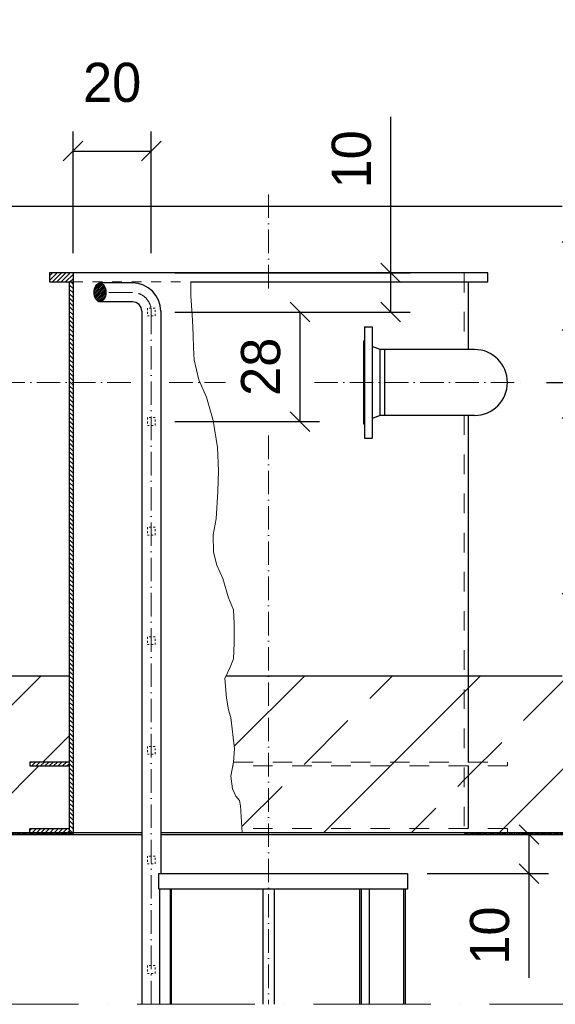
# Model space of a CAD drawing. Header units: millimetres. Extents: x -3395 to 5934498, y -177084 to 63013.
# Tile 559 of 652: x 112918 to 114287, y -38989 to -36473. Entities that reach past the tile are written whole.
import ezdxf

# ---------------------------------------------------------------- set-up
doc = ezdxf.new("R2010")
doc.units = ezdxf.units.MM
doc.linetypes.add('ACAD_ISO10W100', pattern=[18, 12, -3, 0, -3])
doc.linetypes.add('JIS_02_1.0', pattern=[2, 1, -1])
doc.layers.add('Bemaßung', color=7, linetype='Continuous', lineweight=9)
doc.layers.add('Beschriftung', color=7, linetype='Continuous', lineweight=9)
doc.styles.add('LBB3.5M1000', font='isocp.shx', dxfattribs={"height": 3.5})
doc.dimstyles.new('DIN', dxfattribs={"dimtxt": 2.5, "dimasz": 2.5, "dimexe": 1.25, "dimexo": 0.625, "dimtad": 1, "dimtih": 1, "dimdec": 4, "dimdsep": 46, "dimlunit": 6, "dimtxsty": 'Standard', "dimcen": 2.5, "dimadec": 0, "dimazin": 0, "dimtfac": 1, "dimtdec": 4, "dimtmove": 0, "dimatfit": 3, "dimfxl": 0, "dimtvp": 1, "dimtolj": 1, "dimtzin": 0, "dimarcsym": 0})
pattern_1 = [(45, (-5792.9, 14.7), (-224.5064, 224.5064), []), (45, (-5568.4, 14.7), (-224.5064, 224.5064), [158.75, -79.375])]

# ---------------------------------------------------------------- blocks, each defined once
blk = doc.blocks.new('_Oblique')
at = {"color": 0, "linetype": 'ByBlock', "lineweight": -2}
blk.add_line((-0.5, -0.5), (0.5, 0.5), dxfattribs=at)
blk = doc.blocks.new('*D70')
at = {"layer": 'Bemaßung', "color": 0, "lineweight": -2, "transparency": 16777216}
for p, q in [((113866.2, -37119.8), (113866.2, -36721.5)), ((113314.4, -37119.8), (113916.2, -37119.8)), ((113866.2, -37219.8), (113866.2, -37119.8)), ((113314.4, -37219.8), (113916.2, -37219.8))]:
    blk.add_line(p, q, dxfattribs=at)
at = {"layer": 'DEFPOINTS', "color": 0, "transparency": 16777216}
for p in [(113264.4, -37119.8), (113264.4, -37219.8), (113866.2, -37219.8)]:
    blk.add_point(p, dxfattribs=at)
at = {"layer": 'Bemaßung', "color": 0, "lineweight": -2, "transparency": 16777216, "xscale": 50, "yscale": 50, "zscale": 50}
for p, rotation in [((113866.2, -37119.8), 90), ((113866.2, -37219.8), 270)]:
    blk.add_blockref('_Oblique', p, dxfattribs=dict(at, rotation=rotation))
at = {"layer": 'Bemaßung', "color": 0, "transparency": 16777216, "insert": (113766.2, -36829.8), "char_height": 100, "attachment_point": 5, "rotation": 90}
blk.add_mtext('\\A1;10', dxfattribs=at)
blk = doc.blocks.new('*D71')
at = {"layer": 'Bemaßung', "color": 0, "lineweight": -2, "transparency": 16777216}
for p, q in [((113314.4, -37219.8), (113684.4, -37219.8)), ((113634.4, -37219.8), (113634.4, -37499.8)), ((113314.4, -37499.8), (113684.4, -37499.8))]:
    blk.add_line(p, q, dxfattribs=at)
at = {"layer": 'DEFPOINTS', "color": 0, "transparency": 16777216}
for p in [(113264.4, -37219.8), (113264.4, -37499.8), (113634.4, -37499.8)]:
    blk.add_point(p, dxfattribs=at)
at = {"layer": 'Bemaßung', "color": 0, "lineweight": -2, "transparency": 16777216, "xscale": 50, "yscale": 50, "zscale": 50}
for p, rotation in [((113634.4, -37219.8), 90), ((113634.4, -37499.8), 270)]:
    blk.add_blockref('_Oblique', p, dxfattribs=dict(at, rotation=rotation))
at = {"layer": 'Bemaßung', "color": 0, "transparency": 16777216, "insert": (113534.4, -37359.8), "char_height": 100, "attachment_point": 5, "rotation": 90}
blk.add_mtext('\\A1;28', dxfattribs=at)
blk = doc.blocks.new('*D78')
at = {"layer": 'Bemaßung', "color": 0, "lineweight": -2, "transparency": 16777216}
for p, q in [((113054.4, -37069.8), (113054.4, -36758.7)), ((113254.4, -37069.8), (113254.4, -36758.7)), ((113054.4, -36808.7), (113254.4, -36808.7))]:
    blk.add_line(p, q, dxfattribs=at)
at = {"layer": 'DEFPOINTS', "color": 0, "transparency": 16777216}
for p in [(113254.4, -36808.7), (113054.4, -37119.8), (113254.4, -37119.8)]:
    blk.add_point(p, dxfattribs=at)
at = {"layer": 'Bemaßung', "color": 0, "lineweight": -2, "transparency": 16777216, "xscale": 50, "yscale": 50, "zscale": 50, "rotation": 180}
blk.add_blockref('_Oblique', (113054.4, -36808.7), dxfattribs=at)
at = {"layer": 'Bemaßung', "color": 0, "lineweight": -2, "transparency": 16777216, "xscale": 50, "yscale": 50, "zscale": 50}
blk.add_blockref('_Oblique', (113254.4, -36808.7), dxfattribs=at)
at = {"layer": 'Bemaßung', "color": 0, "transparency": 16777216, "insert": (113154.4, -36633.7), "char_height": 100, "attachment_point": 5}
blk.add_mtext('\\A1;20', dxfattribs=at)
blk = doc.blocks.new('*D81')
at = {"layer": 'Bemaßung', "color": 0, "lineweight": -2, "transparency": 16777216}
for p, q in [((113959.4, -38554.8), (114269.5, -38554.8)), ((114219.5, -38554.8), (114219.5, -38654.8)), ((113959.4, -38654.8), (114269.5, -38654.8)), ((114219.5, -38654.8), (114219.5, -38921.4))]:
    blk.add_line(p, q, dxfattribs=at)
at = {"layer": 'DEFPOINTS', "color": 0, "transparency": 16777216}
for p in [(113909.4, -38554.8), (114219.5, -38554.8), (113909.4, -38654.8)]:
    blk.add_point(p, dxfattribs=at)
at = {"layer": 'Bemaßung', "color": 0, "lineweight": -2, "transparency": 16777216, "xscale": 50, "yscale": 50, "zscale": 50}
for p, rotation in [((114219.5, -38554.8), 90), ((114219.5, -38654.8), 270)]:
    blk.add_blockref('_Oblique', p, dxfattribs=dict(at, rotation=rotation))
at = {"layer": 'Bemaßung', "color": 0, "transparency": 16777216, "insert": (114119.5, -38813.1), "char_height": 100, "attachment_point": 5, "rotation": 90}
blk.add_mtext('\\A1;10', dxfattribs=at)
blk = doc.blocks.new('*D754')
at = {"layer": 'Bemaßung', "color": 0, "lineweight": -2, "transparency": 16777216}
for p, q in [((114264.4, -37399.8), (115200.2, -37399.8)), ((115150.2, -38549.8), (115150.2, -37399.8)), ((114264.4, -38549.8), (115200.2, -38549.8))]:
    blk.add_line(p, q, dxfattribs=at)
at = {"layer": 'DEFPOINTS', "color": 0, "transparency": 16777216}
for p in [(114164.4, -37399.8), (115150.2, -37399.8), (114164.4, -38549.8)]:
    blk.add_point(p, dxfattribs=at)
at = {"layer": 'Bemaßung', "color": 0, "lineweight": -2, "transparency": 16777216, "xscale": 50, "yscale": 50, "zscale": 50}
for p, rotation in [((115150.2, -37399.8), 90), ((115150.2, -38549.8), 270)]:
    blk.add_blockref('_Oblique', p, dxfattribs=dict(at, rotation=rotation))
at = {"layer": 'Bemaßung', "color": 0, "transparency": 16777216, "insert": (115050.2, -37974.8), "char_height": 100, "attachment_point": 5, "rotation": 90}
blk.add_mtext('\\A1;1.150', dxfattribs=at)

msp = doc.modelspace()

# ---------------------------------------------------------------- hatches: boundary and pattern name
at = {"lineweight": 9}
h = msp.add_hatch(dxfattribs=at)
h.set_pattern_fill('ANSI33', color=256, scale=50)
h.set_pattern_definition(pattern_1)
h.paths.add_polyline_path([(114504.37434, -36949.77774), (114304.37434, -36949.77774), (114304.37434, -38150.33453), (114064.37434, -38150.33453), (114064.37434, -38369.77774), (114164.37434, -38369.77774), (114164.37434, -38379.77774), (114064.37434, -38379.77774), (114064.37434, -38539.77774), (114164.37434, -38539.77774), (114164.37434, -38549.77787), (114776.63896, -38549.77744), (114776.63896, -38144.02365), (114504.37434, -38147.66193), (114504.37434, -37658.58633), (114456.87407, -37658.58633), (114456.87407, -37655.44597), (114504.37434, -37655.44597)])
h.paths.add_polyline_path([(112944.37434, -38369.77774), (113044.37434, -38369.77774), (113044.37434, -38150.33453), (112804.37434, -38150.33453), (112604.37434, -38150.33453), (112604.37434, -38173.05168), (112079.37434, -38180.06727), (112079.09807, -38533.77774), (112196.87297, -38533.77774), (112196.87297, -38531.77774), (112356.87297, -38531.77774), (112481.96001, -38533.77774), (112481.96001, -38543.77774), (112528.36001, -38543.77774), (112528.36001, -38549.77904), (112944.37434, -38549.77875), (112944.37434, -38539.77774), (113044.37434, -38539.77774), (113044.37434, -38379.77774), (112944.37434, -38379.77774)])
h.paths.add_polyline_path([(112468.36001, -38583.77774), (112468.36001, -38549.77774), (112079.08558, -38549.77774), (112078.74274, -38988.71055), (112479.37451, -38988.71055), (112479.37436, -38583.78026)])
h.paths.add_polyline_path([(113554.37434, -38150.33453), (113445.51262, -38150.33453), (113442.51479, -38156.62779), (113446.65155, -38206.25192), (113452.16724, -38236.57786), (113457.68292, -38255.87604), (113467.33571, -38335.82589), (113464.61864, -38369.77774), (113554.37434, -38369.77774)])
h.paths.add_polyline_path([(113554.37434, -38379.77774), (113462.75204, -38379.77774), (113457.68292, -38406.12687), (113461.82003, -38437.83103), (113470.09356, -38457.12944), (113479.74601, -38468.15697), (113482.50385, -38481.94139), (113486.03079, -38539.77774), (113554.37434, -38539.77774)])
h.paths.add_polyline_path([(114054.37434, -38379.77774), (113554.37434, -38379.77774), (113554.37434, -38539.77774), (114054.37434, -38539.77774)])
h.paths.add_polyline_path([(114054.37434, -38150.33453), (113554.37434, -38150.33453), (113554.37434, -38369.77774), (114054.37434, -38369.77774)])
h.paths.add_polyline_path([(114054.37434, -38539.77774), (113554.37434, -38539.77774), (113554.37434, -38549.77831), (114054.37434, -38549.77795)])
h.paths.add_polyline_path([(113554.37434, -38539.77774), (113486.03079, -38539.77774), (113486.64064, -38549.77836), (113554.37434, -38549.77831)])
h.paths.add_polyline_path([(113554.37434, -38369.77774), (113464.67587, -38369.77774), (113462.75204, -38379.77774), (113554.37434, -38379.77774)])
h.paths.add_polyline_path([(114054.37434, -38369.77774), (113554.37434, -38369.77774), (113554.37434, -38379.77774), (114054.37434, -38379.77774)])
h.paths.add_polyline_path([(114164.37434, -38369.77774), (114054.37434, -38369.77774), (114054.37434, -38379.77774), (114164.37434, -38379.77774)])
h.paths.add_polyline_path([(114164.37434, -38539.77774), (114064.37434, -38539.77774), (114054.37434, -38539.77774), (114054.37434, -38549.77795), (114164.37434, -38549.77787)])
h.paths.add_polyline_path([(114064.37434, -38150.33453), (114054.37434, -38150.33453), (114054.37434, -38369.77774), (114064.37434, -38369.77774)])
at = {"lineweight": 5}
h = msp.add_hatch(dxfattribs=at)
h.set_pattern_fill('ANSI31', color=256, scale=2.5)
h.set_pattern_definition([(45, (3674.685, -473.2895), (-5.6126601, 5.6126601), [])])
h.paths.add_polyline_path([(113054.37434, -37142.77774), (113054.37434, -37119.77774), (112994.37434, -37119.77774), (112994.37434, -37142.77774)])
h = msp.add_hatch(dxfattribs=at)
h.set_pattern_fill('ANSI31', color=256, scale=2.5, angle=90)
h.paths.add_polyline_path([(113054.37434, -37142.77774), (113046.56828, -37142.77774), (113044.37434, -37142.77774), (113044.37434, -38549.77867), (113054.37434, -38549.77867)])
h = msp.add_hatch(dxfattribs=at)
h.set_pattern_fill('ANSI31', color=0)
h.set_pattern_definition([(45, (113123.281, -37169.7777), (-2.24506, 2.24506), [])])
edge = h.paths.add_edge_path()
edge.add_ellipse((113123.28102, -37169.77774), major_axis=(0, -24.15), ratio=0.6207711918, start_angle=0, end_angle=360)
h = msp.add_hatch(dxfattribs=at)
h.set_pattern_fill('ANSI31', color=256, scale=2.5)
h.paths.add_polyline_path([(113044.37434, -38369.77774), (112944.37434, -38369.77774), (112944.37434, -38379.77774), (113044.37434, -38379.77774)])
at = {"lineweight": 9}
h = msp.add_hatch(dxfattribs=at)
h.set_pattern_fill('ANSI33', color=256, scale=50)
h.set_pattern_definition(pattern_1)
h.paths.add_polyline_path([(114064.37434, -38379.77774), (114054.37434, -38379.77774), (114054.37434, -38539.77774), (114064.37434, -38539.77774)])
at = {"lineweight": 5}
h = msp.add_hatch(dxfattribs=at)
h.set_pattern_fill('ANSI31', color=256, scale=2.5)
h.set_pattern_definition([(45, (3674.685, -830.2895), (-5.6126601, 5.6126601), [])])
h.paths.add_polyline_path([(113044.37434, -38539.77774), (112944.37434, -38539.77774), (112944.37434, -38549.77774), (113044.37434, -38549.77774)])
at = {"lineweight": 9}
h = msp.add_hatch(dxfattribs=at)
h.set_pattern_fill('ANSI31', color=256, angle=90)
h.set_pattern_definition([(135, (26543.862, 1e-10), (-2.24506403, -2.24506403), [])])
h.paths.add_polyline_path([(114054.37434, -38549.77774), (114054.37434, -38554.77774), (114776.63896, -38554.77774), (114776.63896, -38549.77774)])
h.paths.add_polyline_path([(113054.37434, -38554.77774), (113054.37434, -38549.77774), (112514.37453, -38549.77774), (112514.37453, -38554.77774)])

# ---------------------------------------------------------------- linework, layer by layer
at = {"linetype": 'ACAD_ISO10W100', "lineweight": 18, "ltscale": 5}
for p, q in [((113554.37434, -36919.3187), (113554.37434, -37179.38871)), ((113206.07434, -37169.77774), (113123.28102, -37169.77774)), ((113254.37434, -38988.71055), (113254.37434, -37218.07774)), ((112421.11511, -37399.77774), (113210.94171, -37399.77774)), ((113300.52221, -37399.77774), (113444.01546, -37399.77774)), ((113671.37769, -37399.77774), (114200.32332, -37399.77774)), ((113554.37434, -37535.5708), (113554.37434, -38988.71055))]:
    msp.add_line(p, q, dxfattribs=at)
for p, q in [((112804.37434, -36949.77774), (114304.37434, -36949.77774)), ((113054.37434, -37119.77774), (113054.37434, -38554.77774)), ((113044.37434, -37142.77774), (113044.37434, -38549.77867)), ((113206.07434, -37145.62774), (113123.28102, -37145.62774)), ((114064.37434, -37142.77774), (114064.37434, -37315.62774)), ((113206.07434, -37193.92774), (113123.28102, -37193.92774)), ((113230.22434, -37218.07774), (113230.22434, -38988.71055)), ((113278.52434, -37218.07774), (113278.52434, -38654.77774)), ((113799.51944, -37257.27774), (113799.51944, -37542.27774)), ((113799.51944, -37257.27774), (113818.51944, -37257.27774)), ((113818.51944, -37257.27774), (113818.51944, -37542.27774)), ((113796.51944, -37293.77774), (113796.51944, -37505.77774)), ((113796.51944, -37293.77774), (113799.51944, -37293.77774)), ((113839.51944, -37315.62774), (113818.51944, -37307.77774)), ((113851.51944, -37315.62774), (113839.51944, -37315.62774)), ((113839.51944, -37483.92774), (113839.51944, -37315.62774)), ((114080.51944, -37315.62774), (113851.51944, -37315.62774)), ((113851.51944, -37483.92774), (113851.51944, -37315.62774)), ((113839.51944, -37483.92774), (113818.51944, -37491.77774)), ((113851.51944, -37483.92774), (113839.51944, -37483.92774)), ((114080.51944, -37483.92774), (113851.51944, -37483.92774)), ((114064.37434, -37483.92774), (114064.37434, -38369.77774)), ((113796.51944, -37505.77774), (113799.51944, -37505.77774)), ((113799.51944, -37542.27774), (113818.51944, -37542.27774)), ((113044.37434, -38150.33453), (112804.37434, -38150.33453)), ((114304.37434, -38150.33453), (113445.51262, -38150.33453)), ((114064.37434, -38379.77774), (114064.37434, -38539.77774)), ((112504.37434, -38554.77774), (113230.22434, -38554.77774)), ((112514.37453, -38549.77905), (113230.22434, -38549.77854)), ((113278.52434, -38549.77851), (114776.63896, -38549.77744)), ((113278.52434, -38554.77774), (114776.63896, -38554.77774)), ((113276.45956, -38988.71055), (113276.45956, -38694.77774)), ((113303.89462, -38988.71055), (113303.89462, -38694.77774)), ((113305.91752, -38988.71055), (113305.91752, -38694.77774)), ((113787.71958, -38988.71055), (113787.71958, -38694.77774)), ((113791.25511, -38988.71055), (113791.25511, -38694.77774)), ((113812.46832, -38988.71055), (113812.46832, -38694.77774))]:
    msp.add_line(p, q)
at = {"linetype": 'JIS_02_1.0', "lineweight": 18, "ltscale": 50}
for p, q in [((114054.37434, -37119.77774), (114054.37434, -37315.62774)), ((114054.37434, -37483.92774), (114054.37434, -38554.77774))]:
    msp.add_line(p, q, dxfattribs=at)
at = {"linetype": 'JIS_02_1.0', "lineweight": 18, "ltscale": 25}
msp.add_line((113054.37434, -37142.77774), (113355.64205, -37142.77774), dxfattribs=at)
at = {"linetype": 'ACAD_ISO10W100', "lineweight": 18, "ltscale": 25}
msp.add_line((111868.37466, -38988.71055), (114826.63896, -38988.71055), dxfattribs=at)
for points in [[(113355.64205, -37142.77774), (114114.37434, -37142.77774), (114114.37434, -37119.77774), (112994.37434, -37119.77774), (112994.37434, -37142.77774), (113054.37434, -37142.77774)], [(113044.37434, -38369.77774), (112944.37434, -38369.77774), (112944.37434, -38379.77774), (113044.37434, -38379.77774)], [(112944.37434, -38549.77774), (112944.37434, -38539.77774), (113044.37434, -38539.77774)], [(113569.37434, -38988.71055), (113569.37434, -38694.77774), (113539.37434, -38694.77774), (113539.37434, -38988.71055)], [(113904.37434, -38988.71055), (113904.37434, -38694.77774), (113899.37434, -38694.77774), (113899.37434, -38988.71055)]]:
    msp.add_lwpolyline(points)
at = {"lineweight": 5}
msp.add_lwpolyline([(113486.64062, -38549.77797), (113482.50385, -38481.94139), (113479.74601, -38468.15697), (113470.09356, -38457.12944), (113461.82003, -38437.83103), (113457.68292, -38406.12687), (113464.57787, -38370.28716), (113467.33571, -38335.82589), (113457.68292, -38255.87604), (113452.16724, -38236.57786), (113446.65155, -38206.25192), (113442.51479, -38156.62779), (113456.304, -38127.68051), (113464.57787, -38105.62522), (113465.95679, -38065.6504), (113465.95679, -38015.52781), (113464.57787, -37980.51779), (113452.16724, -37949.77711), (113436.9991, -37901.10445), (113421.83096, -37866.55814), (113413.55743, -37833.82643), (113412.17851, -37789.19224), (113420.45204, -37748.38402), (113424.5888, -37678.56337), (113425.96773, -37625.52363), (113423.20988, -37566.28452), (113412.17851, -37496.71288), (113395.63111, -37437.47377), (113376.32621, -37393.38877), (113363.91558, -37342.41549), (113362.53665, -37311.41837), (113361.15773, -37279.04346), (113359.77881, -37240.46895), (113355.64205, -37178.47448), (113355.64205, -37142.77774)], dxfattribs=at)
at = {"linetype": 'JIS_02_1.0', "lineweight": 9, "ltscale": 5}
for points in [[(113244.37434, -37229.77774), (113264.37434, -37229.77774), (113264.37434, -37209.77774), (113244.37434, -37209.77774)], [(113244.37434, -37509.77774), (113264.37434, -37509.77774), (113264.37434, -37489.77774), (113244.37434, -37489.77774)], [(113244.37434, -37789.77774), (113264.37434, -37789.77774), (113264.37434, -37769.77774), (113244.37434, -37769.77774)], [(113244.37434, -38069.77774), (113264.37434, -38069.77774), (113264.37434, -38049.77774), (113244.37434, -38049.77774)], [(113244.37434, -38349.77774), (113264.37434, -38349.77774), (113264.37434, -38329.77774), (113244.37434, -38329.77774)], [(113244.37434, -38629.77774), (113264.37434, -38629.77774), (113264.37434, -38609.77774), (113244.37434, -38609.77774)], [(113244.37434, -38909.77774), (113264.37434, -38909.77774), (113264.37434, -38889.77774), (113244.37434, -38889.77774)]]:
    msp.add_lwpolyline(points, close=True, dxfattribs=at)
at = {"linetype": 'JIS_02_1.0', "lineweight": 18, "ltscale": 50}
for points in [[(113464.61864, -38369.77774), (114164.37434, -38369.77774), (114164.37434, -38379.77774), (113462.75204, -38379.77774)], [(114164.37434, -38549.77774), (114164.37434, -38539.77774), (113486.03079, -38539.77774)]]:
    msp.add_lwpolyline(points, dxfattribs=at)
msp.add_lwpolyline([(113273.95812, -38654.77774), (113909.37434, -38654.77774), (113909.37434, -38694.77774), (113273.95812, -38694.77774)], close=True)
for centre, radius, start in [((113206.07434, -37218.07774), 72.45, 0), ((113206.07434, -37218.07774), 24.15, 0), ((114080.51944, -37399.77774), 84.15, 270)]:
    msp.add_arc(centre, radius, start, 90)
at = {"linetype": 'ACAD_ISO10W100', "lineweight": 18, "ltscale": 5}
msp.add_arc((113206.07434, -37218.07774), 48.3, 0, 90, dxfattribs=at)
msp.add_ellipse((113123.28102, -37169.77774), major_axis=(0, -24.15), ratio=0.6207711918)

# ---------------------------------------------------------------- texts
at = {"layer": 'Beschriftung', "insert": (87317.62453, -36298.94809), "char_height": 200, "width": 3804.6383403, "attachment_point": 1, "style": 'LBB3.5M1000'}
msp.add_mtext('\\pi285.13;{\\fArial|b0|i0|c0|p34;LEAKAGE CONTROL PIT\\P\\pi101.57;\\fArial|b0|i1|c0|p34;LECKKONTROLLSCHACHT}', dxfattribs=at)

# ---------------------------------------------------------------- dimensions: what is measured, and where the dimension line sits
at = {"layer": 'Bemaßung'}
dim = msp.add_linear_dim(base=(113254.37434, -36808.69), p1=(113054.37434, -37119.77774), p2=(113254.37434, -37119.77774), text='20', dimstyle='DIN', override={"dimscale": 100, "dimtxt": 1, "dimasz": 0.5, "dimexe": 0.5, "dimexo": 0.5, "dimgap": 0.5, "dimtih": 0, "dimdec": 2, "dimblk1": 'Oblique', "dimblk2": 'Oblique', "dimsah": 1, "dimtmove": 2}, dxfattribs=at)
dim.commit()
dim.dimension.update_dxf_attribs({"geometry": '*D78', "text_midpoint": (113154.37434, -36633.69)})
for base, p1, p2, picture, middle in [((113866.22912, -37219.77774), (113264.37434, -37119.77774), (113264.37434, -37219.77774), '*D70', (113866.22912, -36829.84214)), ((114219.45041, -38554.77774), (113909.37434, -38654.77774), (113909.37434, -38554.77774), '*D81', (114219.45041, -38813.11107))]:
    dim = msp.add_linear_dim(base=base, p1=p1, p2=p2, angle=90, text='10', dimstyle='DIN', override={"dimscale": 100, "dimtxt": 1, "dimasz": 0.5, "dimexe": 0.5, "dimexo": 0.5, "dimgap": 0.5, "dimtih": 0, "dimdec": 2, "dimblk1": 'Oblique', "dimblk2": 'Oblique', "dimsah": 1}, dxfattribs=at)
    dim.commit()
    dim.dimension.update_dxf_attribs({"geometry": picture, "text_midpoint": middle, "dimtype": 160})
dim = msp.add_linear_dim(base=(113634.44879, -37499.77774), p1=(113264.37434, -37219.77774), p2=(113264.37434, -37499.77774), angle=90, text='28', dimstyle='DIN', override={"dimscale": 100, "dimtxt": 1, "dimasz": 0.5, "dimexe": 0.5, "dimexo": 0.5, "dimgap": 0.5, "dimtih": 0, "dimdec": 2, "dimblk1": 'Oblique', "dimblk2": 'Oblique', "dimsah": 1, "dimtmove": 2}, dxfattribs=at)
dim.commit()
dim.dimension.update_dxf_attribs({"geometry": '*D71', "text_midpoint": (113534.44879, -37359.77774)})
dim = msp.add_linear_dim(base=(115150.2213, -37399.77774), p1=(114164.37434, -38549.77787), p2=(114164.37434, -37399.77774), angle=90, dimstyle='DIN', override={"dimscale": 100, "dimtxt": 1, "dimasz": 0.5, "dimexe": 0.5, "dimexo": 1, "dimgap": 0.5, "dimtih": 0, "dimdec": 2, "dimblk1": 'Oblique', "dimblk2": 'Oblique', "dimsah": 1, "dimtmove": 2}, dxfattribs=at)
dim.commit()
dim.dimension.update_dxf_attribs({"geometry": '*D754', "text_midpoint": (115050.2213, -37974.77781)})

doc.saveas('drawing.dxf')
